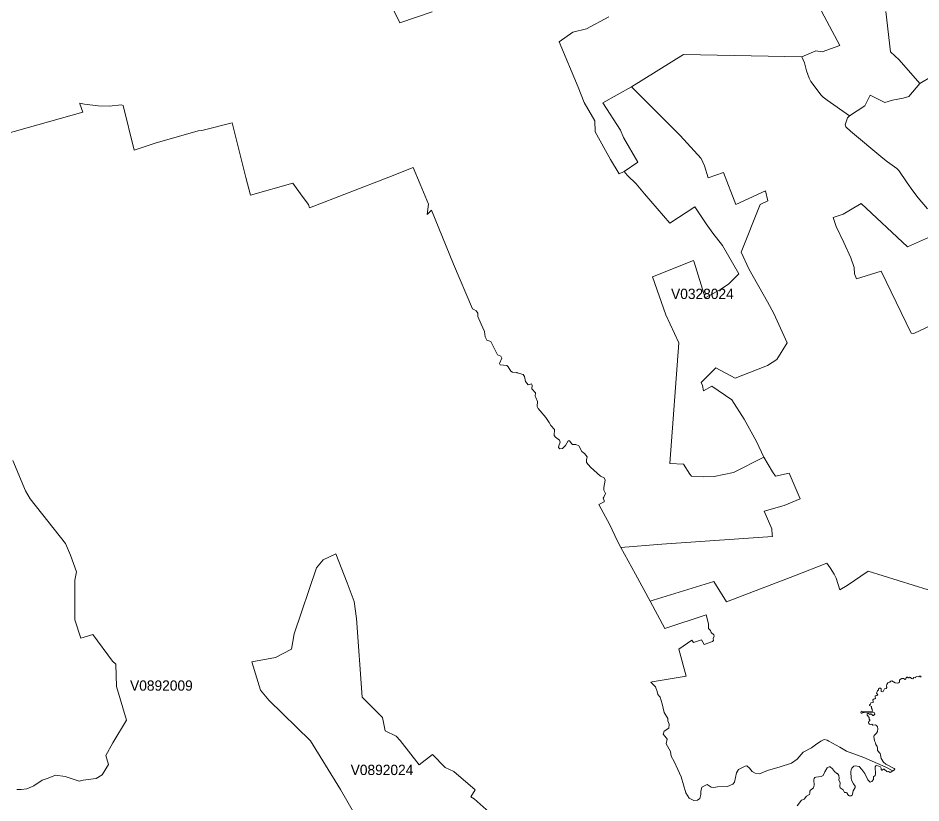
# Model space of a CAD drawing. Extents: x 369010 to 735936, y 6377141 to 6616555.
# Drawn here: x 607570 to 616355, y 6474207 to 6481848 of the extents above; entities that cross this region are included whole.
import ezdxf
from ezdxf.enums import TextEntityAlignment as Align

# ---------------------------------------------------------------- set-up
doc = ezdxf.new("R2010")
doc.units = 0
doc.header["$LTSCALE"] = 40
doc.layers.add('3', color=7, linetype='Continuous', lineweight=13)
doc.layers.add('4', color=7, linetype='Continuous')

msp = doc.modelspace()

# ---------------------------------------------------------------- linework, layer by layer
at = {"layer": '3'}
for points in [[(610988.64, 6482401.86), (611285.88, 6481801.91), (611600.01, 6481907.34)], [(611600.01, 6481907.34), (611285.88, 6481801.91), (610988.64, 6482401.86)], [(613317.44, 6481858.84), (613099.97, 6481743.98), (612967.4, 6481708.9), (612833.67, 6481617.04), (613021.52, 6481175.15), (613079.45, 6481027.19), (613183.38, 6480847.45), (613186.2, 6480739.37), (613334.49, 6480472.08), (613419.56, 6480330.08), (613468.22, 6480353.09), (613601.94, 6480446.43), (613461.43, 6480684.26), (613431.81, 6480755.76), (613260.18, 6481022.05), (613538.56, 6481177.13), (614045.16, 6481494.24), (615195.25, 6481468.75), (615331.96, 6481528.5), (615394.68, 6481517.41), (615564.49, 6481581.79), (615313.09, 6482058.11)], [(615313.09, 6482058.11), (615564.49, 6481581.79), (615394.68, 6481517.41), (615331.96, 6481528.5), (615195.25, 6481468.75), (615220.9, 6481411.82), (615240.6, 6481333.2), (615267.24, 6481261.54), (615284.13, 6481229.27), (615385.25, 6481097.19), (615403.45, 6481077.5), (615444, 6481046.88), (615661.64, 6480895.11), (615807.78, 6480993.42), (615859.75, 6481097.36), (616002.91, 6481024.37), (616078.71, 6481049.69), (616181.32, 6481069.39), (616238.92, 6481083.46), (616344.18, 6481209.74), (616144.75, 6481440.12), (616058.19, 6481519.56), (616013.34, 6481910.98)], [(614343.07, 6477386.26), (614243.27, 6477382.79), (614123.94, 6477388.58), (614105.08, 6477407.78), (614044.17, 6477506.58), (613912.26, 6477512.21), (613999.48, 6478687.29), (613871.55, 6478959.21), (613744.28, 6479328.78), (614140.99, 6479489.16), (614147.78, 6479471.94), (614255.68, 6479124.22), (614404.8, 6479204.66), (614486.23, 6479259.77), (614583.88, 6479359.57), (614425.49, 6479634.97), (614330.33, 6479754.96), (614264.95, 6479843.34), (614153.73, 6480009.67), (613910.44, 6479851.28), (613665, 6480135.95), (613584.73, 6480234.09), (613500.99, 6480316.68), (613468.22, 6480353.09), (613419.56, 6480330.08), (613334.49, 6480472.08), (613186.2, 6480739.37), (613183.38, 6480847.45), (613079.45, 6481027.19), (613021.52, 6481175.15), (612833.67, 6481617.04), (612967.4, 6481708.9), (613099.97, 6481743.98), (613317.44, 6481858.84)], [(616013.34, 6481910.98), (616058.19, 6481519.56), (616144.75, 6481440.12), (616344.18, 6481209.74), (616464.5, 6481283.05)], [(616419.48, 6479989.31), (616328.46, 6480097.71), (616275, 6480166.73), (616222.7, 6480245.01), (616140.77, 6480362.52), (616120.58, 6480382.71), (616030.38, 6480446.93), (615984.21, 6480483.67), (615669.58, 6480747.32), (615624.4, 6480788.86), (615618.44, 6480807.73), (615639.96, 6480875.42), (615661.64, 6480895.11), (615444, 6481046.88), (615403.45, 6481077.5), (615385.25, 6481097.19), (615284.13, 6481229.27), (615267.24, 6481261.54), (615240.6, 6481333.2), (615220.9, 6481411.82), (615195.25, 6481468.75), (614045.16, 6481494.24), (613538.56, 6481177.13), (614013.88, 6480704.29), (614217.29, 6480479.37), (614249.73, 6480409.03), (614286.14, 6480292.84), (614433.44, 6480342.83), (614553.76, 6480033.33), (614842.73, 6480165.74), (614867.06, 6480068.59), (614791.42, 6480033.33), (614604.9, 6479567.27), (614681.53, 6479405.91), (614862.59, 6479084.17), (614923.49, 6478972.12), (615054.41, 6478685.63), (614954.61, 6478523.77), (614861.26, 6478467), (614846.86, 6478458.89), (614546.97, 6478343.04), (614358.13, 6478442.34), (614217.12, 6478300.01), (614229.7, 6478271.38), (614241.12, 6478219.74), (614320.4, 6478264.43), (614515.36, 6478130.2), (614635.68, 6477941.69), (614755.01, 6477725.88), (614826.01, 6477573.28), (614909.92, 6477430.62), (614939.71, 6477389.24), (615071.62, 6477419.03)], [(616464.5, 6481283.05), (616344.18, 6481209.74), (616238.92, 6481083.46), (616181.32, 6481069.39), (616078.71, 6481049.69), (616002.91, 6481024.37), (615859.75, 6481097.36), (615807.78, 6480993.42), (615661.64, 6480895.11), (615639.96, 6480875.42), (615618.44, 6480807.73), (615624.4, 6480788.86), (615669.58, 6480747.32), (615984.21, 6480483.67), (616030.38, 6480446.93), (616120.58, 6480382.71), (616140.77, 6480362.52), (616222.7, 6480245.01), (616275, 6480166.73), (616328.46, 6480097.71), (616419.48, 6479989.31)], [(613274.08, 6477137.68), (613274.08, 6477152.9), (613264.65, 6477172.93), (613269.11, 6477185.51), (613284.84, 6477218.28), (613269.61, 6477253.36), (613269.61, 6477279.18), (613281.69, 6477348.86), (613271.76, 6477372.36), (613237.83, 6477387.59), (613139.86, 6477477.29), (613100.8, 6477522.64), (613099.64, 6477546.47), (613107.75, 6477576.59), (613083.25, 6477608.7), (613056.28, 6477628.23), (613025.49, 6477683.51), (612995.87, 6477697.24), (612965.08, 6477696.75), (612956.97, 6477701.71), (612934.8, 6477732.99), (612922.22, 6477731.01), (612897.72, 6477687.65), (612868.76, 6477656.86), (612842.28, 6477653.06), (612829.21, 6477666.3), (612830.36, 6477683.34), (612843.6, 6477719.75), (612839.8, 6477739.28), (612798.92, 6477768.08), (612786.51, 6477783.31), (612790.15, 6477841.07), (612753.07, 6477881.95), (612736.85, 6477911.41), (612706.57, 6477959.24), (612631.92, 6478046.46), (612622.66, 6478066.82), (612623.32, 6478116.47), (612608.75, 6478153.37), (612602.46, 6478165.95), (612603.79, 6478198.06), (612570.52, 6478239.6), (612571.68, 6478275.35), (612566.05, 6478286.11), (612533.45, 6478278.49), (612506.97, 6478308.62), (612496.87, 6478358.93), (612486.28, 6478376.47), (612425.71, 6478393.52), (612422.4, 6478397.16), (612380.85, 6478402.13), (612365.79, 6478410.4), (612339.98, 6478451.78), (612324.91, 6478466.84), (612261.53, 6478471.97), (612255.4, 6478484.71), (612278.9, 6478536.52), (612268.15, 6478555.38), (612236.54, 6478570.11), (612169.18, 6478697.88), (612131.44, 6478713.77), (612114.39, 6478744.55), (612108.93, 6478797.68), (612074.84, 6478868.68), (612043.39, 6478943.82), (612043.39, 6478975.27), (612028.33, 6478997.11), (612005.16, 6479009.36), (611992.58, 6479015.82), (611807.88, 6479450.76), (611593.72, 6479976.73), (611550.02, 6479936.18), (611564.42, 6480035.65), (611483.66, 6480229.79), (611416.3, 6480392.48), (611177.14, 6480298.64), (610407.22, 6480001.39), (610397.29, 6480031.68), (610334.4, 6480115.26), (610242.87, 6480240.05), (609831.6, 6480125.02), (609787.9, 6480295.16), (609654.18, 6480828.58), (609356.93, 6480754.27), (609322.18, 6480748.81), (608904.44, 6480631.3), (608700.71, 6480561.29), (608592.47, 6480995.57), (608576.25, 6481003.19), (608456.92, 6480990.61), (608350.34, 6480994.91), (608218.43, 6481009.97), (608171.26, 6481020.07), (608171.26, 6481011.79), (608199.56, 6480931.36), (607430.13, 6480714.88)], [(607430.13, 6480714.88), (608199.56, 6480931.36), (608171.26, 6481011.79), (608171.26, 6481020.07), (608218.43, 6481009.97), (608350.34, 6480994.91), (608456.92, 6480990.61), (608576.25, 6481003.19), (608592.47, 6480995.57), (608700.71, 6480561.29), (608904.44, 6480631.3), (609322.18, 6480748.81), (609356.93, 6480754.27), (609654.18, 6480828.58)], [(609654.18, 6480828.58), (609787.9, 6480295.16), (609831.6, 6480125.02), (610242.87, 6480240.05), (610334.4, 6480115.26), (610397.29, 6480031.68), (610407.22, 6480001.39), (611177.14, 6480298.64), (611416.3, 6480392.48), (611483.66, 6480229.79), (611564.42, 6480035.65), (611550.02, 6479936.18), (611593.72, 6479976.73), (611807.88, 6479450.76), (611992.58, 6479015.82), (612005.16, 6479009.36), (612028.33, 6478997.11), (612043.39, 6478975.27), (612043.39, 6478943.82), (612074.84, 6478868.68), (612108.93, 6478797.68), (612114.39, 6478744.55), (612131.44, 6478713.77), (612169.18, 6478697.88), (612236.54, 6478570.11), (612268.15, 6478555.38), (612278.9, 6478536.52), (612255.4, 6478484.71), (612261.53, 6478471.97), (612324.91, 6478466.84), (612339.98, 6478451.78), (612365.79, 6478410.4), (612380.85, 6478402.13), (612422.4, 6478397.16), (612425.71, 6478393.52), (612486.28, 6478376.47), (612496.87, 6478358.93), (612506.97, 6478308.62), (612533.45, 6478278.49), (612566.05, 6478286.11), (612571.68, 6478275.35), (612570.52, 6478239.6), (612603.79, 6478198.06), (612602.46, 6478165.95), (612608.75, 6478153.37), (612623.32, 6478116.47), (612622.66, 6478066.82), (612631.92, 6478046.46), (612706.57, 6477959.24), (612736.85, 6477911.41), (612753.07, 6477881.95), (612790.15, 6477841.07), (612786.51, 6477783.31), (612798.92, 6477768.08), (612839.8, 6477739.28), (612843.6, 6477719.75), (612830.36, 6477683.34), (612829.21, 6477666.3), (612842.28, 6477653.06), (612868.76, 6477656.86), (612897.72, 6477687.65), (612922.22, 6477731.01), (612934.8, 6477732.99), (612956.97, 6477701.71), (612965.08, 6477696.75), (612995.87, 6477697.24), (613025.49, 6477683.51), (613056.28, 6477628.23), (613083.25, 6477608.7), (613107.75, 6477576.59), (613099.64, 6477546.47), (613100.8, 6477522.64), (613139.86, 6477477.29), (613237.83, 6477387.59), (613271.76, 6477372.36), (613281.69, 6477348.86), (613269.61, 6477279.18), (613269.61, 6477253.36), (613284.84, 6477218.28), (613269.11, 6477185.51), (613264.65, 6477172.93), (613274.08, 6477152.9), (613274.08, 6477137.68), (613219.96, 6477113.18), (613327.54, 6476913.42), (613398.37, 6476761.15), (613435.12, 6476693.46), (613833.98, 6476726.73), (614910.25, 6476801.37), (614907.6, 6476817.09), (614905.29, 6476875.19), (614828.49, 6477046.15), (615025.77, 6477102.42), (615179.53, 6477167.8), (615071.62, 6477419.03), (614939.71, 6477389.24), (614909.92, 6477430.62), (614826.01, 6477573.28), (614531.25, 6477424.16), (614343.07, 6477386.26)], [(616430.24, 6479710.27), (616226.01, 6479620.07), (615772.53, 6480043.93), (615670.58, 6479979.71), (615596.93, 6479939.33), (615499.61, 6479906.23), (615530.4, 6479818.34), (615606.36, 6479663.93), (615672.89, 6479514.31), (615706.16, 6479419.31), (615708.48, 6479357.58), (615727.51, 6479310.08), (615967.33, 6479383.73), (616259.28, 6478780.63), (616286.09, 6478776.99), (616512.83, 6478882.75)], [(616512.83, 6478882.75), (616286.09, 6478776.99), (616259.28, 6478780.63), (615967.33, 6479383.73), (615727.51, 6479310.08), (615708.48, 6479357.58), (615706.16, 6479419.31), (615672.89, 6479514.31), (615606.36, 6479663.93), (615530.4, 6479818.34), (615499.61, 6479906.23), (615596.93, 6479939.33), (615670.58, 6479979.71), (615772.53, 6480043.93), (616226.01, 6479620.07), (616430.24, 6479710.27)], [(607520.33, 6477542.5), (607642.14, 6477244.43), (607687.16, 6477166.64), (608030.75, 6476732.19), (608079.24, 6476619.98), (608139.81, 6476456.63), (608124.42, 6476375.53), (608123.26, 6475990.4), (608181.19, 6475810), (608296.88, 6475845.75), (608488.7, 6475588.23), (608522.13, 6475558.44), (608528.09, 6475340.14), (608627.06, 6475013.43), (608492.34, 6474792.82), (608423.16, 6474670.34), (608451.79, 6474580.97), (608388.73, 6474482), (608331.47, 6474445.09), (608202.71, 6474429.53), (608165.8, 6474419.93), (608029.75, 6474464.12), (607935.58, 6474477.2), (607861.77, 6474448.57), (607805, 6474430.03), (607725.23, 6474375.25), (607654.89, 6474345.46), (607601.1, 6474337.02), (607559.39, 6474337.02)], [(607559.39, 6474337.02), (607601.1, 6474337.02), (607654.89, 6474345.46), (607725.23, 6474375.25), (607805, 6474430.03), (607861.77, 6474448.57), (607935.58, 6474477.2), (608029.75, 6474464.12), (608165.8, 6474419.93), (608202.71, 6474429.53), (608331.47, 6474445.09), (608388.73, 6474482), (608451.79, 6474580.97), (608423.16, 6474670.34), (608492.34, 6474792.82), (608627.06, 6475013.43), (608528.09, 6475340.14), (608522.13, 6475558.44), (608488.7, 6475588.23), (608296.88, 6475845.75), (608181.19, 6475810), (608123.26, 6475990.4), (608124.42, 6476375.53), (608139.81, 6476456.63), (608079.24, 6476619.98), (608030.75, 6476732.19), (607687.16, 6477166.64), (607642.14, 6477244.43), (607520.33, 6477542.5)], [(615071.62, 6477419.03), (615179.53, 6477167.8), (615025.77, 6477102.42), (614828.49, 6477046.15), (614905.29, 6476875.19), (614907.6, 6476817.09), (614910.25, 6476801.37), (613833.98, 6476726.73), (613435.12, 6476693.46), (613576.79, 6476433.13), (613720.44, 6476170.64), (613750.73, 6476180.73), (614340.42, 6476363.12), (614462.73, 6476166.17), (615125.57, 6476417.4), (615439.53, 6476540.21), (615473.46, 6476496.02), (615509.54, 6476433.46), (615530.23, 6476394.4), (615566.31, 6476283.18), (615637.97, 6476325.55), (615841.05, 6476463.25), (616426.93, 6476283.18)], [(615915.03, 6474568.39), (615921.81, 6474572.36), (615946.97, 6474566.07), (615961.53, 6474558.46), (615967.82, 6474546.55), (615968.48, 6474532.97), (615974.77, 6474525.03), (615979.08, 6474525.03), (615990.33, 6474537.61), (615998.61, 6474537.61), (616023.43, 6474513.11), (616030.38, 6474511.13), (616039.98, 6474514.11), (616055.37, 6474505.17), (616082.02, 6474521.39), (616014.5, 6474557.14), (615798.02, 6474650.65), (615632.18, 6474711.55), (615565.48, 6474749.29), (615459.56, 6474810.19), (615441.19, 6474818.96), (615414.21, 6474823.6), (615382.77, 6474810.19), (615330.63, 6474772.79), (615289.75, 6474742.34), (615209.48, 6474701.46), (615150.73, 6474634.76), (615097.11, 6474596.2), (614985.39, 6474557.96), (614863.25, 6474522.38), (614784.3, 6474489.61), (614742.76, 6474496.73), (614711.65, 6474513.94), (614687.82, 6474545.72), (614662.16, 6474568.56), (614644.62, 6474566.41), (614578.91, 6474534.3), (614561.37, 6474501.69), (614539.69, 6474408.51), (614525.46, 6474389.65), (614473.82, 6474367.8), (614374.18, 6474365.65), (614338.44, 6474356.88), (614314.77, 6474362.67), (614274.39, 6474387.5), (614223.08, 6474360.68), (614212.98, 6474317.82), (614214.31, 6474289.68), (614202.89, 6474252.28), (614182.37, 6474233.74), (614146.45, 6474232.75), (614100.61, 6474252.61), (614069.16, 6474305.9), (614023.65, 6474462.14), (613988.56, 6474533.8), (613952.65, 6474611.75), (613924.51, 6474662.07), (613918.72, 6474707.91), (613876.02, 6474781.4), (613885.45, 6474828.56), (613878, 6474839.32), (613846.56, 6474875.73), (613857.15, 6474905.85), (613903.66, 6474936.64), (613906.8, 6474975.03), (613891.74, 6475008.3), (613892.4, 6475029.32), (613856.49, 6475087.08), (613836.46, 6475172.65), (613818.92, 6475236.37), (613793.76, 6475264.67), (613788.63, 6475292.31), (613773.57, 6475336.33), (613754.04, 6475356.36), (613726.4, 6475382.17), (613740.97, 6475387.8), (614071.48, 6475441.92), (613998.99, 6475702.92), (614125.93, 6475793.45), (614143.64, 6475768.96), (614220.93, 6475794.11), (614245.42, 6475749.43), (614327.02, 6475780.21), (614337.11, 6475787.83), (614332.64, 6475809.84), (614342.74, 6475829.86), (614338.93, 6475843.1), (614315.1, 6475866.94), (614307.49, 6475885.31), (614289.28, 6475905.33), (614287.46, 6475950.52), (614264.29, 6476037.74), (613864.93, 6475906.33), (613720.44, 6476170.64), (613576.79, 6476433.13), (613435.12, 6476693.46), (613398.37, 6476761.15), (613327.54, 6476913.42), (613219.96, 6477113.18), (613274.08, 6477137.68)], [(611216.2, 6473452.23), (610708.44, 6474336.85), (610416.65, 6474813.5), (610009.35, 6475208.06), (609930.4, 6475304.88), (609845.5, 6475581.94), (610076.38, 6475622.16), (610231.29, 6475704.08), (610257.94, 6475853.03), (610473.42, 6476495.85), (610540.45, 6476574.8), (610663.09, 6476632.23), (610772.65, 6476350.04), (610839.68, 6476169.15), (610864.18, 6476003.81), (610917.8, 6475236.86), (611117.23, 6475040.74), (611141.06, 6474908.17), (611248.31, 6474859.02), (611288.53, 6474815.82), (611473.07, 6474577.66), (611602.66, 6474680.44), (611725.46, 6474551.68), (611808.87, 6474514.44), (612017.24, 6474335.69), (611977.03, 6474265.68), (612009.79, 6474246.32), (612358.35, 6473935.17)], [(612358.35, 6473935.17), (612009.79, 6474246.32), (611977.03, 6474265.68), (612017.24, 6474335.69), (611808.87, 6474514.44), (611725.46, 6474551.68), (611602.66, 6474680.44), (611473.07, 6474577.66), (611288.53, 6474815.82), (611248.31, 6474859.02), (611141.06, 6474908.17), (611117.23, 6475040.74), (610917.8, 6475236.86), (610864.18, 6476003.81), (610839.68, 6476169.15), (610772.65, 6476350.04), (610663.09, 6476632.23), (610540.45, 6476574.8), (610473.42, 6476495.85), (610257.94, 6475853.03), (610231.29, 6475704.08), (610076.38, 6475622.16), (609845.5, 6475581.94), (609930.4, 6475304.88), (610009.35, 6475208.06), (610416.65, 6474813.5), (610708.44, 6474336.85), (611216.2, 6473452.23)], [(616426.93, 6476283.18), (615841.05, 6476463.25), (615637.97, 6476325.55), (615566.31, 6476283.18), (615530.23, 6476394.4), (615509.54, 6476433.46), (615473.46, 6476496.02), (615439.53, 6476540.21), (615125.57, 6476417.4), (614462.73, 6476166.17), (614340.42, 6476363.12), (613750.73, 6476180.73), (613720.44, 6476170.64)], [(613720.44, 6476170.64), (613864.93, 6475906.33), (614264.29, 6476037.74), (614287.46, 6475950.52), (614289.28, 6475905.33), (614307.49, 6475885.31), (614315.1, 6475866.94), (614338.93, 6475843.1), (614342.74, 6475829.86), (614332.64, 6475809.84), (614337.11, 6475787.83), (614327.02, 6475780.21), (614245.42, 6475749.43), (614220.93, 6475794.11), (614143.64, 6475768.96), (614125.93, 6475793.45), (613998.99, 6475702.92), (614071.48, 6475441.92), (613740.97, 6475387.8), (613726.4, 6475382.17), (613754.04, 6475356.36), (613773.57, 6475336.33), (613788.63, 6475292.31), (613793.76, 6475264.67), (613818.92, 6475236.37), (613836.46, 6475172.65), (613856.49, 6475087.08), (613892.4, 6475029.32), (613891.74, 6475008.3), (613906.8, 6474975.03), (613903.66, 6474936.64), (613857.15, 6474905.85), (613846.56, 6474875.73), (613878, 6474839.32), (613885.45, 6474828.56), (613876.02, 6474781.4), (613918.72, 6474707.91), (613924.51, 6474662.07), (613952.65, 6474611.75), (613988.56, 6474533.8), (614023.65, 6474462.14), (614069.16, 6474305.9), (614100.61, 6474252.61), (614146.45, 6474232.75), (614182.37, 6474233.74), (614202.89, 6474252.28), (614214.31, 6474289.68), (614212.98, 6474317.82), (614223.08, 6474360.68), (614274.39, 6474387.5), (614314.77, 6474362.67), (614338.44, 6474356.88), (614374.18, 6474365.65), (614473.82, 6474367.8), (614525.46, 6474389.65), (614539.69, 6474408.51), (614561.37, 6474501.69), (614578.91, 6474534.3), (614644.62, 6474566.41), (614662.16, 6474568.56), (614687.82, 6474545.72), (614711.65, 6474513.94), (614742.76, 6474496.73), (614784.3, 6474489.61), (614863.25, 6474522.38), (614985.39, 6474557.96), (615097.11, 6474596.2), (615150.73, 6474634.76), (615209.48, 6474701.46), (615289.75, 6474742.34), (615330.63, 6474772.79), (615382.77, 6474810.19), (615414.21, 6474823.6), (615441.19, 6474818.96), (615459.56, 6474810.19), (615565.48, 6474749.29), (615632.18, 6474711.55), (615798.02, 6474650.65), (616014.5, 6474557.14), (616082.02, 6474521.39), (616099.07, 6474531.32), (616101.05, 6474534.79), (616096.25, 6474541.41), (616013.17, 6474584.94), (615990.66, 6474604.8), (615969.48, 6474640.39), (615962.86, 6474675.47), (615956.9, 6474689.38), (615933.4, 6474718.17), (615933.4, 6474741.01), (615929.1, 6474758.06), (615916.02, 6474776.6), (615914.2, 6474791.82), (615903.77, 6474813.01), (615895.5, 6474855.38), (615899.14, 6474864.64), (615923.14, 6474887.65), (615932.07, 6474902.88), (615936.38, 6474927.37), (615934.06, 6474946.9)], [(615934.06, 6474946.9), (615923.14, 6474959.81), (615912.05, 6474967.09), (615887.55, 6474964.44), (615877.29, 6474973.38), (615865.38, 6474970.4), (615855.45, 6474972.72), (615848.49, 6474980.99), (615846.18, 6474990.76), (615848.49, 6474999.7), (615856.77, 6475008.96), (615857.76, 6475016.25), (615851.14, 6475024.52), (615850.81, 6475037.76), (615833.27, 6475063.25), (615833.27, 6475076.82), (615841.21, 6475079.8), (615857.1, 6475069.54), (615868.02, 6475073.51), (615875.64, 6475072.52), (615885.57, 6475058.28), (615892.19, 6475058.61), (615905.76, 6475072.19), (615904.77, 6475082.45), (615901.79, 6475085.43), (615802.82, 6475088.07), (615787.09, 6475086.75), (615783.12, 6475082.12), (615775.18, 6475080.79), (615770.21, 6475088.07), (615772.53, 6475096.35), (615779.15, 6475100.98), (615888.22, 6475097.01), (615880.93, 6475110.58), (615881.93, 6475119.02), (615872.99, 6475128.95), (615875.64, 6475138.22), (615873.98, 6475147.16), (615854.78, 6475154.44), (615854.12, 6475162.39), (615863.72, 6475169.67), (615868.36, 6475182.25), (615890.2, 6475185.23), (615891.53, 6475193.5), (615886.56, 6475210.05), (615894.84, 6475216.67), (615907.41, 6475219.32), (615914.2, 6475226.27), (615908.41, 6475239.34), (615910.72, 6475250.93), (615924.46, 6475252.59), (615935.38, 6475261.19), (615922.81, 6475276.42), (615927.11, 6475281.71), (615931.41, 6475299.59), (615941.34, 6475308.53), (615943.66, 6475319.45), (615951.93, 6475325.08), (615960.87, 6475324.41), (615968.48, 6475316.8), (615969.48, 6475291.64), (615978.75, 6475289.66), (615987.68, 6475292.64), (615999.27, 6475318.46), (616018.14, 6475322.43), (616024.76, 6475330.04), (616021.12, 6475347.25), (616024.43, 6475360), (616034.02, 6475375.22), (616044.45, 6475383.83), (616052.73, 6475383.83), (616062.99, 6475393.43), (616073.58, 6475396.08), (616103.04, 6475377.87), (616126.87, 6475374.89), (616137.46, 6475376.55), (616145.41, 6475384.16), (616148.06, 6475403.69), (616151.7, 6475409.65), (616170.4, 6475417.26), (616183.97, 6475418.25), (616202.18, 6475410.64), (616209.13, 6475415.61), (616210.45, 6475425.87), (616216.41, 6475432.82), (616225.68, 6475431.16), (616230.31, 6475424.87), (616236.27, 6475423.88), (616244.88, 6475430.5), (616254.48, 6475429.18), (616264.41, 6475418.92), (616275.99, 6475415.94), (616285.92, 6475429.51), (616302.31, 6475424.87), (616308.93, 6475436.79), (616334.75, 6475433.48), (616341.37, 6475441.43), (616349.31, 6475441.76), (616358.91, 6475430.5)], [(615150.4, 6474178.3), (615194.26, 6474235.23), (615218.75, 6474243.84), (615241.92, 6474272.14), (615270.72, 6474288.36), (615275.02, 6474303.92), (615273.7, 6474321.79), (615281.64, 6474332.38), (615310.61, 6474355.55), (615315.24, 6474381.87), (615311.93, 6474430.86), (615316.9, 6474444.76), (615322.85, 6474453.7), (615332.12, 6474459.99), (615384.42, 6474464.95), (615402.63, 6474474.88), (615419.51, 6474510.47), (615443.18, 6474548.2), (615463.7, 6474559.79), (615470.98, 6474559.45), (615496.14, 6474537.94), (615513.35, 6474512.45), (615536.52, 6474494.74), (615543.8, 6474493.75), (615557.54, 6474474.22), (615559.86, 6474448.73), (615557.21, 6474432.84), (615569.12, 6474401.73), (615566.81, 6474370.12), (615570.78, 6474354.89), (615596.93, 6474336.02), (615610.83, 6474309.54), (615628.37, 6474310.21), (615635.66, 6474307.23), (615642.61, 6474288.69), (615650.88, 6474279.09), (615657.5, 6474276.44), (615677.86, 6474276.11), (615685.14, 6474283.39), (615690.77, 6474293.66), (615695.07, 6474326.42), (615715.93, 6474357.54), (615715.59, 6474371.77), (615698.05, 6474392.79), (615680.84, 6474428.21), (615676.87, 6474448.73), (615674.55, 6474511.46), (615676.54, 6474529.99), (615683.49, 6474547.21), (615703.02, 6474564.75), (615714.93, 6474570.05), (615754.65, 6474560.78), (615780.47, 6474534.63), (615808.11, 6474494.41), (615837.9, 6474433.51), (615849.82, 6474418.94), (615861.73, 6474410.67), (615877.62, 6474414.97), (615894.5, 6474434.83), (615894.17, 6474461.64), (615908.74, 6474475.87), (615912.38, 6474487.13), (615908.74, 6474557.47), (615915.03, 6474568.39)]]:
    msp.add_lwpolyline(points, dxfattribs=at)
msp.add_lwpolyline([(613538.56, 6481177.13), (613260.18, 6481022.05), (613431.81, 6480755.76), (613461.43, 6480684.26), (613601.94, 6480446.43), (613468.22, 6480353.09), (613500.99, 6480316.68), (613584.73, 6480234.09), (613665, 6480135.95), (613910.44, 6479851.28), (614153.73, 6480009.67), (614264.95, 6479843.34), (614330.33, 6479754.96), (614425.49, 6479634.97), (614583.88, 6479359.57), (614486.23, 6479259.77), (614404.8, 6479204.66), (614255.68, 6479124.22), (614147.78, 6479471.94), (614140.99, 6479489.16), (613744.28, 6479328.78), (613871.55, 6478959.21), (613999.48, 6478687.29), (613912.26, 6477512.21), (614044.17, 6477506.58), (614105.08, 6477407.78), (614123.94, 6477388.58), (614243.27, 6477382.79), (614343.07, 6477386.26), (614531.25, 6477424.16), (614826.01, 6477573.28), (614755.01, 6477725.88), (614635.68, 6477941.69), (614515.36, 6478130.2), (614320.4, 6478264.43), (614241.12, 6478219.74), (614229.7, 6478271.38), (614217.12, 6478300.01), (614358.13, 6478442.34), (614546.97, 6478343.04), (614846.86, 6478458.89), (614861.26, 6478467), (614954.61, 6478523.77), (615054.41, 6478685.63), (614923.49, 6478972.12), (614862.59, 6479084.17), (614681.53, 6479405.91), (614604.9, 6479567.27), (614791.42, 6480033.33), (614867.06, 6480068.59), (614842.73, 6480165.74), (614553.76, 6480033.33), (614433.44, 6480342.83), (614286.14, 6480292.84), (614249.73, 6480409.03), (614217.29, 6480479.37), (614013.88, 6480704.29)], close=True, dxfattribs=at)

# ---------------------------------------------------------------- texts
at = {"layer": '4'}
for s, p in [('V0328024', (614228.91, 6479112.93)), ('V0892009', (608965.06, 6475300.14)), ('V0892024', (611111.57, 6474479.24))]:
    msp.add_text(s, height=100, dxfattribs=at).set_placement(p, align=Align.CENTER)

doc.saveas('drawing.dxf')
